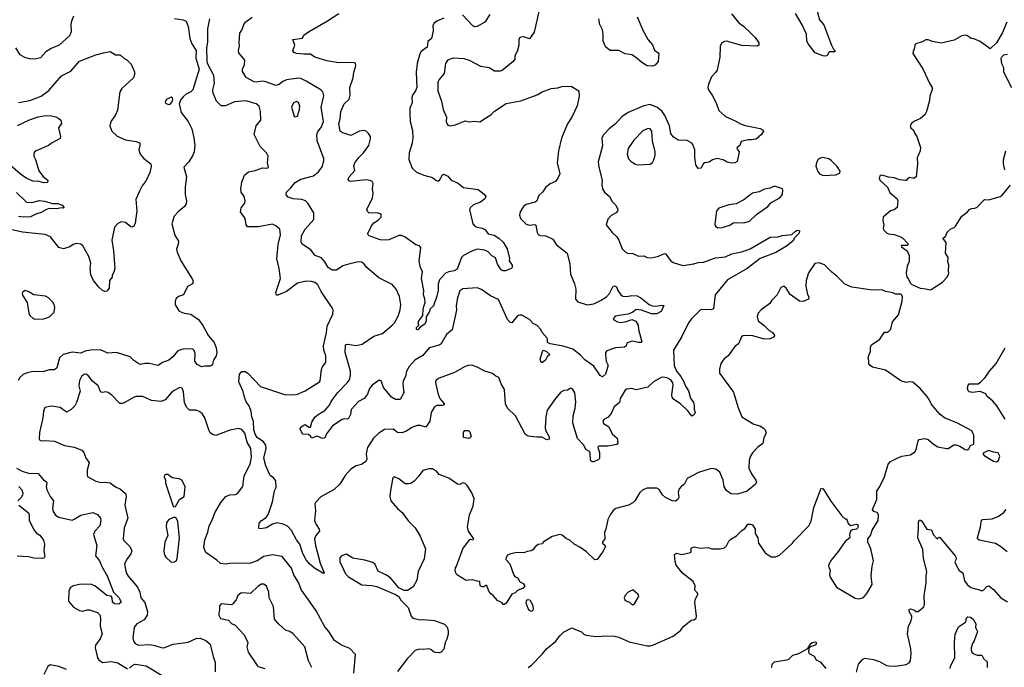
# Model space of a CAD drawing. Extents: x 2133461 to 2293071, y 753526 to 916327.
# Tile 393 of 459: x 2241325 to 2250366, y 864837 to 870778. Entities that reach past the tile are written whole.
import ezdxf

# ---------------------------------------------------------------- set-up
doc = ezdxf.new("R2010")
doc.units = 0

msp = doc.modelspace()

# ---------------------------------------------------------------- linework, layer by layer
at = {"layer": '0CON10XD'}
for points in [[(2248625.9, 870935.9), (2248668.8, 870775), (2248709.1, 870729.1), (2248780, 870545), (2248797.5, 870507.5), (2248810, 870495), (2248808.3, 870481.7), (2248765, 870482.5), (2248753.6, 870476.4), (2248739.3, 870450.7), (2248725, 870443.3), (2248700, 870445), (2248628.8, 870475), (2248564, 870555), (2248552.5, 870585), (2248548.6, 870645), (2248509.6, 870729.6), (2248449.2, 870835)], [(2246095.7, 870865), (2246047.2, 870662.8), (2246005, 870602.5), (2245955, 870620), (2245925, 870616.7), (2245915, 870610), (2245907, 870593), (2245906.7, 870545), (2245891.2, 870485), (2245870, 870445), (2245872.5, 870415), (2245856.7, 870395), (2245755, 870312.5), (2245735, 870304.4), (2245685, 870305.7), (2245634.6, 870334.6), (2245558, 870348), (2245455, 870404.3), (2245405, 870419.2), (2245304.4, 870425.6), (2245253.8, 870406.2), (2245235.6, 870375), (2245220.8, 870285), (2245175, 870230), (2245163.2, 870203.2), (2245164.4, 870125), (2245199.2, 870030.8), (2245214.4, 869954.4), (2245243.8, 869885), (2245242, 869845), (2245248.3, 869818.3), (2245255, 869810), (2245275, 869803.8), (2245325, 869814.3), (2245415, 869850), (2245455, 869842), (2245495, 869846.2), (2245548.3, 869841.7), (2245655, 869909.2), (2245685, 869937.5), (2245792.4, 870007.6), (2245925, 870032), (2246075, 870088), (2246123.2, 870116.8), (2246205, 870148), (2246265, 870154), (2246304.2, 870165.8), (2246389.3, 870169.3), (2246457.5, 870125), (2246462.5, 870075), (2246443.9, 869986.1), (2246396, 869885), (2246355, 869822.5), (2246299.1, 869690.9), (2246270.8, 869575), (2246258.8, 869465), (2246283.3, 869365), (2246267.1, 869325), (2246245, 869293.8), (2246195, 869271.2), (2246155, 869241.2), (2246125.5, 869194.5), (2246092, 869165), (2246073.8, 869115), (2246056.3, 869103.7), (2245975, 869082), (2245950, 869065), (2245918.8, 869015), (2245912.5, 868985), (2245922.9, 868955), (2245975, 868902.9), (2246005, 868893.1), (2246055, 868898), (2246065, 868893.3), (2246075.5, 868825.5), (2246085.7, 868805.7), (2246105, 868797.5), (2246155, 868793.5), (2246219.2, 868765), (2246255, 868711.4), (2246350.8, 868635), (2246377.2, 868535), (2246381.9, 868441.9), (2246417.9, 868355), (2246430.4, 868305), (2246426.7, 868215), (2246448.3, 868188.3), (2246535, 868163.5), (2246595, 868172.5), (2246665.2, 868204.8), (2246712.2, 868235), (2246740, 868265), (2246775, 868333.3), (2246785, 868336.2), (2246805.8, 868325.8), (2246816, 868295), (2246843.6, 868253.6), (2246861.3, 868241.3), (2246895, 868238.1), (2246945, 868247.5), (2246995, 868243.5), (2247027.6, 868227.6), (2247103.8, 868165), (2247132.4, 868152.4), (2247165, 868148.6), (2247225, 868158), (2247240, 868155), (2247215, 868100), (2247175, 868080.8), (2247125, 868079.4), (2247035, 868112.2), (2246985, 868120), (2246954.2, 868095.8), (2246912.2, 868077.8), (2246847.4, 868067.4), (2246792.4, 868057.6), (2246773.8, 868035), (2246780, 868025), (2246815, 868005.6), (2246845, 868000.5), (2246895, 868009.4), (2246945, 868028), (2246983, 868013), (2247002.9, 867975), (2247007.5, 867935), (2247037, 867823), (2247032.5, 867817.5), (2247005, 867816), (2246955, 867828.8), (2246935, 867826.7), (2246900.7, 867809.3), (2246892.5, 867785), (2246877.7, 867772.3), (2246795, 867766.2), (2246715, 867740), (2246704.5, 867725.5), (2246703, 867707), (2246710.6, 867645), (2246724.2, 867615), (2246724.2, 867595), (2246703.4, 867526.6), (2246675, 867500), (2246655, 867513.8), (2246595, 867598), (2246515, 867658), (2246475, 867700.8), (2246405, 867753.8), (2246315, 867784), (2246195, 867803.8), (2246170, 867815), (2246172.5, 867845), (2246167.5, 867855), (2246121.7, 867908.3), (2246108.8, 867935), (2246075, 867973.8), (2246039.5, 867989.5), (2246005, 868027.5), (2245935, 868066.9), (2245915, 868068.1), (2245895, 868060.6), (2245845, 867998), (2245829.5, 867999.5), (2245805, 868026.7), (2245721.2, 868211.2), (2245646.7, 868245), (2245565, 868303.8), (2245525, 868318.8), (2245395, 868308.8), (2245365, 868290), (2245344.5, 868225), (2245332.6, 868157.4), (2245336.9, 868113.1), (2245295, 867934), (2245245, 867890.6), (2245194.6, 867805.4), (2245175, 867793.5), (2245083, 867767), (2245025, 867698.1), (2244952.5, 867655), (2244901.4, 867595), (2244876.9, 867555), (2244868.2, 867505), (2244846.8, 867465), (2244841.5, 867435), (2244852.5, 867355), (2244817, 867293), (2244775, 867292.9), (2244739.4, 867315), (2244665.7, 867405), (2244645, 867463.3), (2244625, 867470.8), (2244560, 867425), (2244535.9, 867394.1), (2244517, 867343), (2244501.3, 867318.7), (2244486.6, 867303.4), (2244437.1, 867275), (2244369.5, 867200.5), (2244361.9, 867155), (2244345, 867120), (2244335, 867113.8), (2244305, 867116), (2244285, 867108.8), (2244196.9, 867053.1), (2244141.7, 866978.3), (2244125, 866941.2), (2244105, 866936.7), (2244055, 866956.7), (2244005, 866940), (2243997.5, 866955), (2243975, 866973.3), (2243920, 866975), (2243898.8, 867025), (2243903, 867037), (2243927.5, 867055), (2243945, 867063.3), (2243985, 867037.5), (2243995, 867040), (2244005.7, 867084.3), (2244035, 867130), (2244063.8, 867155), (2244127.3, 867192.7), (2244167.9, 867242.1), (2244185, 867276.7), (2244244.3, 867355.7), (2244331.5, 867445), (2244352.9, 867475), (2244362.9, 867515), (2244362.5, 867555), (2244312.2, 867725), (2244316.4, 867793.6), (2244335, 867800), (2244415, 867787.5), (2244468.8, 867801.2), (2244575, 867875.6), (2244655, 867898.5), (2244743.6, 867975), (2244765, 867997.8), (2244800.9, 868059.1), (2244819.5, 868115), (2244824.4, 868165), (2244810.8, 868239.2), (2244780, 868305), (2244745, 868349.2), (2244620.9, 868410.9), (2244513, 868503), (2244488, 868535), (2244465, 868551.9), (2244435, 868557.8), (2244355, 868539.6), (2244291.2, 868518.8), (2244235, 868480.6), (2244195, 868480.9), (2244156.9, 868505), (2244126.7, 868556.7), (2244095, 868594.3), (2244036.2, 868615), (2243997.9, 868667.9), (2243917.3, 868717.3), (2243908.8, 868738.8), (2243912.2, 868795), (2243945, 868856), (2244025.3, 868944.7), (2244026.7, 869005), (2243970, 869095), (2243950, 869115), (2243915, 869127.3), (2243835, 869134.5), (2243790.7, 869149.3), (2243771.2, 869171.2), (2243774, 869195), (2243815, 869233.8), (2243854.2, 869285), (2243905, 869314.4), (2244023.3, 869345), (2244068.7, 869381.3), (2244102.1, 869427.9), (2244117.8, 869482.2), (2244115.8, 869504.2), (2244055.5, 869665), (2244054.3, 869725), (2244062.2, 869747.8), (2244097.3, 869795), (2244112.9, 869845), (2244093.8, 869973.8), (2244117.7, 870077.7), (2244108, 870115), (2244088.8, 870135), (2243955, 870214.5), (2243905, 870237.5), (2243885, 870240.5), (2243775, 870225.5), (2243740.5, 870209.5), (2243708.3, 870181.7), (2243677.4, 870172.6), (2243585, 870208), (2243555, 870214.7), (2243495, 870205.6), (2243478.3, 870208.3), (2243405, 870246.7), (2243371.2, 870301.2), (2243369.2, 870325), (2243390, 870365), (2243392.5, 870405), (2243337.5, 870475), (2243332.9, 870495), (2243344, 870535), (2243338.8, 870565), (2243347.3, 870652.7), (2243365, 870682.5), (2243385, 870740), (2243400.7, 870759.3), (2243457.9, 870802.1)], [(2245218.3, 870791.7), (2245156.2, 870765), (2245130.8, 870745), (2245118, 870725), (2245122.5, 870675), (2245105.5, 870605), (2245071.2, 870578.8), (2245065, 870524.3), (2245012.5, 870485), (2244999.4, 870465), (2244974.6, 870375.4), (2244964.4, 870295), (2244972.7, 870155), (2244960.5, 870125), (2244930, 870085), (2244924, 870065), (2244927.1, 870015), (2244907.5, 869965), (2244906.2, 869915), (2244910.9, 869845), (2244932.4, 869762.4), (2244933.8, 869695), (2244927.5, 869645), (2244899.6, 869555), (2244896.9, 869495), (2244928.6, 869415), (2244968.5, 869378.5), (2245035, 869351.4), (2245115, 869330.8), (2245145, 869304.4), (2245165, 869295.7), (2245179.2, 869305), (2245207, 869353), (2245215, 869360), (2245225, 869357.5), (2245255, 869342.5), (2245287.5, 869305), (2245345, 869280), (2245399.7, 869239.7), (2245535, 869220), (2245588.6, 869178.6), (2245604, 869155), (2245596.2, 869135), (2245555, 869104.2), (2245490.3, 869079.7), (2245463.3, 869055), (2245453.6, 869036.4), (2245486.7, 868905), (2245502.5, 868885), (2245524.1, 868874.1), (2245570, 868865), (2245595, 868853.3), (2245625, 868814.3), (2245681.1, 868801.1), (2245723.7, 868773.7), (2245765.4, 868735.4), (2245800, 868675), (2245823, 868587), (2245820, 868565), (2245846.7, 868525), (2245847.5, 868505), (2245836.1, 868493.9), (2245785, 868473.3), (2245765, 868473.8), (2245745, 868484), (2245710.9, 868535), (2245695, 868592), (2245661.3, 868611.3), (2245626.9, 868646.9), (2245594.4, 868664.4), (2245525, 868672.2), (2245475, 868655.3), (2245400, 868615), (2245381.1, 868595), (2245341.5, 868488.5), (2245315.4, 868474.6), (2245264.5, 868465.5), (2245235, 868452.5), (2245180, 868390), (2245167.3, 868355), (2245166.2, 868295), (2245155, 868241.2), (2245125, 868153.8), (2245092.5, 868125), (2245086, 868094), (2245057.5, 868052.5), (2245057.5, 868015), (2245046.2, 867985), (2245003.3, 867956.7), (2244985, 867936.7), (2244975, 867933.3), (2244968.3, 867938.3), (2244967.5, 867955), (2244990, 867975), (2244983.8, 867995), (2244990, 868015), (2245027, 868063), (2245029.4, 868125), (2245048.1, 868185), (2245045.6, 868215.6), (2245032.2, 868255), (2245034.4, 868294.4), (2245012.9, 868405), (2245024.4, 868465), (2245005.7, 868505), (2244993, 868563), (2245007.7, 868687.7), (2244995, 868702.5), (2244961.7, 868711.7), (2244863.6, 868783.6), (2244829.3, 868799.3), (2244805, 868797.5), (2244715, 868758), (2244685, 868754.2), (2244635, 868757.5), (2244535, 868796), (2244524, 868805), (2244522.5, 868815), (2244554.6, 868885.4), (2244576.8, 868913.2), (2244615, 868937.5), (2244643.8, 868965), (2244642.5, 868995), (2244607.1, 869007.1), (2244535, 869004), (2244517, 869017), (2244510.8, 869035), (2244563.6, 869145), (2244570, 869185), (2244565.5, 869225), (2244570, 869275), (2244561.9, 869291.9), (2244543.4, 869303.4), (2244505, 869308.2), (2244365, 869292.5), (2244348.8, 869298.8), (2244341.7, 869311.7), (2244350, 869335), (2244402.5, 869395), (2244394, 869435), (2244402.9, 869465), (2244438.1, 869515), (2244482.8, 869557.2), (2244529.2, 869625), (2244545.6, 869685), (2244544.3, 869705), (2244528.6, 869735), (2244506, 869755), (2244485, 869762.2), (2244445, 869755.5), (2244365, 869715.5), (2244281.9, 869741.9), (2244266.2, 869755), (2244254.4, 869824.4), (2244268.5, 869865), (2244272.7, 869935), (2244305.3, 870004.7), (2244350.2, 870049.8), (2244359.5, 870085), (2244357.3, 870155), (2244387.1, 870245), (2244393.3, 870295), (2244412.5, 870355), (2244408.3, 870378.3), (2244386.5, 870386.5), (2244255, 870382.7), (2244145, 870399.6), (2244035, 870432.5), (2243995, 870461.4), (2243935, 870460), (2243865, 870468.8), (2243846.2, 870476.2), (2243833.3, 870493.3), (2243852, 870545), (2243832.5, 870595), (2243920.7, 870609.3), (2243934.1, 870635.9), (2243975, 870666.2), (2244152.1, 870767.9), (2244254.3, 870835.7)], [(2241819.7, 870810.3), (2241799.2, 870765), (2241794.3, 870735), (2241798.6, 870665), (2241780.7, 870629.3), (2241686.3, 870543.7), (2241615, 870512.9), (2241565, 870481.4), (2241515, 870429.1), (2241465, 870416.2), (2241415, 870420), (2241371.7, 870431.7), (2241328, 870455), (2241288.9, 870518.9)], [(2242745, 870788.8), (2242826.1, 870776.1), (2242852.5, 870765), (2242872.5, 870715), (2242886.2, 870605), (2242906.2, 870555), (2242946.2, 870495), (2242941.4, 870425), (2242971.2, 870325), (2242913.3, 870135), (2242895, 870116.7), (2242852.5, 870095), (2242825, 870071.2), (2242805.5, 870044.5), (2242790, 870005), (2242806.2, 869925), (2242871.2, 869845), (2242905, 869777.5), (2242923.8, 869695), (2242932, 869625), (2242926.2, 869565), (2242915.9, 869534.1), (2242876.7, 869475), (2242831.2, 869425), (2242857.5, 869335), (2242845.4, 869244.6), (2242845.5, 869175), (2242855.7, 869115), (2242852.7, 869087.3), (2242838.8, 869065), (2242783.3, 869016.7), (2242742, 868975), (2242720.6, 868905), (2242750.1, 868800.1), (2242784.3, 868745), (2242780.8, 868715), (2242765.8, 868675), (2242769.2, 868645), (2242804.3, 868565), (2242909.3, 868399.3), (2242918.6, 868375), (2242911.2, 868355), (2242865, 868328.8), (2242830, 868255), (2242782.3, 868237.7), (2242761.2, 868218.8), (2242751.2, 868195), (2242752.5, 868162.5), (2242787.5, 868105), (2242835.8, 868085.8), (2242895, 868077.5), (2242965, 868027.1), (2243005, 867972.5), (2243056.9, 867876.9), (2243109.2, 867815), (2243127.9, 867767.9), (2243134, 867725), (2243128, 867695), (2243104, 867655), (2243095, 867617.5), (2243085.9, 867604.1), (2243075, 867600), (2243025, 867600), (2242995, 867592.5), (2242953.3, 867615), (2242934.2, 867645), (2242935.9, 867714.1), (2242926.7, 867743.3), (2242914.2, 867754.2), (2242895, 867759.2), (2242825, 867755.7), (2242793.2, 867746.8), (2242775, 867736.2), (2242730.8, 867685), (2242695, 867655.8), (2242636.6, 867633.4), (2242595, 867606.2), (2242514.2, 867624.2), (2242475, 867624.3), (2242435, 867616), (2242419.5, 867619.5), (2242372.1, 867652.1), (2242337.5, 867685), (2242215, 867724.3), (2242135, 867720), (2242067.7, 867747.7), (2241975, 867745.6), (2241925, 867735.6), (2241885, 867718.5), (2241805, 867726.9), (2241723.2, 867706.8), (2241689.1, 867675), (2241664.4, 867585.6), (2241645, 867567.1), (2241595, 867564.2), (2241545, 867550), (2241435, 867546.7)], [(2247181.8, 869971.8), (2247115, 869998.2), (2247055, 869986.9), (2246913.2, 869926.8), (2246854.6, 869885.4), (2246796.6, 869823.4), (2246738.8, 869775), (2246685, 869722), (2246671.4, 869695), (2246675, 869620), (2246636.9, 869475), (2246642.5, 869425), (2246674.2, 869305), (2246670.8, 869265), (2246676.7, 869225), (2246693.8, 869195), (2246741.2, 869155), (2246765, 869110), (2246798.8, 869075), (2246816.7, 869035), (2246815, 869022.5), (2246802.7, 869007.3), (2246755, 868980), (2246725, 868947.5), (2246711.2, 868895), (2246763.8, 868825), (2246806.7, 868785), (2246825.9, 868755.9), (2246857.5, 868675), (2246885, 868646.7), (2246905, 868636.7), (2246955, 868632.5), (2247007, 868607), (2247055, 868610), (2247085, 868597.5), (2247125, 868592.5), (2247191.7, 868608.3), (2247245, 868633.3), (2247255, 868631.2), (2247303.8, 868565), (2247325, 868548.8), (2247414.1, 868524.1), (2247515, 868539.4), (2247555, 868551.4), (2247605, 868552.5), (2247715, 868593.5), (2247805, 868601.5), (2247865, 868629.5), (2247965, 868650), (2248032, 868675), (2248215, 868782.9), (2248285.7, 868784.3), (2248325, 868797.1), (2248414.1, 868805.9), (2248445, 868835.8), (2248465, 868846), (2248485, 868840), (2248481.7, 868818.3), (2248441.2, 868778.8), (2248423.1, 868746.9), (2248365, 868700), (2248267.9, 868642.1), (2248125, 868587.1), (2248005.3, 868494.7), (2247825, 868391.1), (2247710, 868255), (2247694, 868126), (2247673.9, 868116.1), (2247595, 868120), (2247577.5, 868115), (2247493.8, 868035), (2247464.3, 867995.7), (2247405, 867872), (2247327.9, 867745), (2247332.7, 867605), (2247356.7, 867555), (2247395.5, 867505), (2247420.7, 867460.7), (2247437.5, 867415), (2247465, 867373.3), (2247485.6, 867305.6), (2247511.2, 867265), (2247518, 867235), (2247516.7, 867205), (2247526.7, 867175), (2247515, 867150), (2247505, 867150), (2247495, 867140), (2247459.5, 867189.5), (2247392.7, 867252.7), (2247332, 867295), (2247315, 867313.8), (2247311.4, 867335), (2247324.3, 867425.7), (2247321.1, 867445), (2247303.4, 867473.4), (2247275, 867490.8), (2247235, 867497.9), (2247215, 867495.5), (2247144, 867455), (2247092.1, 867407.9), (2246985, 867382.9), (2246945, 867394.2), (2246895, 867387.1), (2246885, 867378.8), (2246837.3, 867302.7), (2246831.2, 867265), (2246782, 867225), (2246756.2, 867165), (2246728.6, 867131.4), (2246689.5, 867110.5), (2246678.8, 867095), (2246685, 867073.8), (2246730, 867045), (2246767.5, 866975), (2246809.4, 866939.4), (2246816, 866895), (2246808.6, 866881.4), (2246725, 866865.7), (2246642.5, 866865), (2246633.3, 866855), (2246650, 866805), (2246647.1, 866752.9), (2246635, 866738.8), (2246595, 866721.2), (2246581.2, 866721.2), (2246565, 866733.8), (2246562, 866805), (2246555.7, 866815.7), (2246523.3, 866835), (2246503.8, 866875), (2246447.3, 866937.3), (2246404.2, 867075), (2246406.5, 867145), (2246425.6, 867215.6), (2246431.7, 867271.7), (2246421.2, 867355), (2246402.5, 867385), (2246385, 867397.5), (2246355, 867380), (2246320, 867375), (2246295, 867361.2), (2246245, 867303.8), (2246166.9, 867195), (2246155.6, 867135.6), (2246149.4, 867035), (2246153.4, 867013.4), (2246185, 866950), (2246185, 866930), (2246165, 866922.5), (2246119.3, 866949.3), (2246072.5, 866947.5), (2245995, 866957.5), (2245965, 866974.3), (2245876.7, 867145), (2245803.8, 867215), (2245784.7, 867255), (2245775.6, 867385.6), (2245745.8, 867435.8), (2245725, 867496.7), (2245697.7, 867507.7), (2245665, 867532.5), (2245595, 867553.3), (2245525, 867590), (2245475, 867607.5), (2245443.6, 867606.4), (2245415, 867596.7), (2245317.9, 867542.1), (2245175, 867490), (2245149.5, 867470.5), (2245144, 867455), (2245146.1, 867433.9), (2245163, 867353), (2245183, 867303), (2245221.2, 867255), (2245222.5, 867245), (2245205, 867238), (2245155, 867237.8), (2245134.7, 867225.3), (2245103.8, 867175), (2245091.2, 867095), (2245055, 867041.2), (2245005, 867056.4), (2244975, 867054.5), (2244925, 867036.9), (2244877.6, 867002.4), (2244835, 866986.9), (2244795, 866990), (2244755, 867020), (2244675, 867019.2), (2244623.8, 866986.2), (2244572.4, 866937.6), (2244517.6, 866852.4), (2244507.1, 866795), (2244510.8, 866745), (2244503.8, 866725), (2244462.7, 866697.3), (2244415, 866684), (2244364.4, 866655.6), (2244312.5, 866595), (2244262.8, 866517.2), (2244213, 866467), (2244090.5, 866399.5), (2244040.4, 866349.6), (2244035.4, 866335), (2244041.8, 866275), (2244032.5, 866185), (2244046.6, 866146.6), (2244074.2, 866105), (2244076.9, 866085), (2244043.1, 866045), (2244032.7, 866015), (2244040, 865955), (2244082.3, 865792.3), (2244120, 865705), (2244115, 865697.5), (2244032, 865745), (2243985, 865787.5), (2243955, 865824.3), (2243925, 865882), (2243896.7, 865966.7), (2243865.8, 866005.8), (2243821.3, 866091.3), (2243785, 866131.1), (2243745, 866148.9), (2243685, 866161.9), (2243645, 866149.2), (2243592.3, 866117.7), (2243535, 866106.7), (2243521.7, 866111.7), (2243525, 866160), (2243546.2, 866185), (2243587.7, 866212.3), (2243610, 866245), (2243645.6, 866354.4), (2243664.3, 866455.7), (2243680, 866485), (2243677.7, 866547.7), (2243656.2, 866575), (2243625.7, 866595), (2243618.3, 866608.3), (2243585.3, 866685), (2243567.7, 866755), (2243588.5, 866845), (2243585, 866873.8), (2243562.7, 866905), (2243505, 866945.9), (2243486.7, 866975), (2243475.2, 867015), (2243472.9, 867092.9), (2243456.5, 867135), (2243450.8, 867185), (2243430.8, 867235), (2243403.6, 867273.6), (2243388.2, 867315), (2243378.1, 867368.1), (2243337.8, 867455), (2243343.1, 867525), (2243365, 867549.2), (2243395, 867549.2), (2243418, 867535), (2243535, 867412.5), (2243755, 867339.1), (2243835, 867335.7), (2243875, 867341.4), (2243945, 867372.5), (2243996.4, 867403.6), (2244078.6, 867455), (2244084.4, 867465.6), (2244095, 867567.5), (2244105.8, 867594.2), (2244136, 867635), (2244136, 867695), (2244115.8, 867745.8), (2244112.9, 867785), (2244141.8, 867905), (2244149.4, 867965), (2244199.2, 868075), (2244202, 868115), (2244194, 868135), (2244091.4, 868285), (2244060.8, 868345), (2244035.5, 868365.5), (2244005, 868377.1), (2243955, 868378.1), (2243875, 868359.4), (2243775, 868284.3), (2243695, 868250), (2243682, 868252), (2243676.2, 868275), (2243720.6, 868405), (2243705.8, 868494.2), (2243685.8, 868585), (2243697.8, 868715), (2243718.1, 868805), (2243712, 868855), (2243678, 868888), (2243645, 868902.9), (2243515, 868876.1), (2243417, 868877), (2243404.4, 868895), (2243395.7, 868955), (2243353.3, 869015), (2243359.2, 869050.8), (2243391.4, 869095), (2243394.4, 869115), (2243385, 869156.7), (2243358.6, 869195), (2243353.8, 869225), (2243362.9, 869287.1), (2243388.8, 869351.2), (2243426.8, 869383.2), (2243485.6, 869394.4), (2243555, 869418), (2243600, 869415), (2243608.8, 869425), (2243600, 869465), (2243605.9, 869525.9), (2243591.2, 869555), (2243534, 869615), (2243476.2, 869725), (2243496.7, 869805), (2243537.5, 869855), (2243536, 869935), (2243523.3, 869985), (2243495.8, 870005.8), (2243405, 870033.5), (2243297, 870023), (2243215, 869987.5), (2243175, 869988), (2243131.3, 870031.3), (2243100, 870105), (2243098.1, 870135), (2243114.4, 870195), (2243107.5, 870265), (2243050, 870375), (2243046.9, 870396.9), (2243044.2, 870515), (2243052, 870575), (2243052.5, 870695), (2243069.2, 870785)], [(2245641.9, 870825), (2245596.2, 870755), (2245525, 870713.8), (2245505, 870711.2), (2245485, 870722.5), (2245390.9, 870820.9)], [(2246995, 870802.5), (2247047.5, 870682.5), (2247093.9, 870593.9), (2247135.7, 870545.7), (2247155, 870496.7), (2247187.5, 870475), (2247193, 870463), (2247186.2, 870395), (2247159.5, 870360.5), (2247135, 870351.2), (2247085, 870355.8), (2247036.7, 870385), (2246980, 870435), (2246945.5, 870455.5), (2246885, 870466), (2246825, 870495.8), (2246745, 870495.7), (2246705.8, 870525), (2246682, 870582), (2246683.3, 870645), (2246676.7, 870685), (2246653.1, 870733.1), (2246641.1, 870785)], [(2247861.7, 870831.7), (2247928.3, 870748.3), (2247969.5, 870719.5), (2248036.7, 870655), (2248076.7, 870615), (2248112.5, 870565), (2248112.5, 870545), (2248095, 870533.3), (2247955, 870541.2), (2247815, 870582), (2247795, 870578.8), (2247768.3, 870561.7), (2247758, 870535), (2247754.2, 870435), (2247730, 870315), (2247718, 870295), (2247676, 870255), (2247648.1, 870185), (2247644.4, 870155), (2247649.4, 870135), (2247684.4, 870085), (2247719.4, 870015), (2247744.5, 869944.5), (2247805, 869889.2), (2247895, 869851.4), (2247943.7, 869823.7), (2247987.4, 869807.4), (2248125, 869780), (2248150, 869765), (2248153.8, 869755), (2248136, 869725), (2248087.9, 869682.1), (2248045, 869674.3), (2248014.2, 869675.8), (2247950.7, 869659.3), (2247936.2, 869625), (2247911.2, 869605), (2247910, 869595), (2247930, 869565), (2247913.9, 869476.1), (2247890, 869465), (2247865, 869462), (2247821.3, 869471.3), (2247785, 869492), (2247725, 869504), (2247687.3, 869492.7), (2247655, 869471.2), (2247612.5, 869465), (2247600, 869455), (2247583, 869417), (2247555, 869412.5), (2247532, 869445), (2247523.1, 869515), (2247524.4, 869585), (2247505, 869633.8), (2247495, 869646), (2247455, 869669.2), (2247371.7, 869671.7), (2247325, 869702), (2247304.2, 869735), (2247291.4, 869805), (2247249.1, 869899.1), (2247224, 869935), (2247181.8, 869971.8)], [(2250390, 870755), (2250349.7, 870660.3), (2250292.5, 870565), (2250235, 870510), (2250145, 870576.7), (2250085, 870603.3), (2250060, 870605), (2250028.3, 870628.3), (2250005, 870636.7), (2249975, 870630), (2249905, 870591.2), (2249785, 870563.8), (2249705, 870576.7), (2249665, 870593.3), (2249645, 870592.5), (2249612.5, 870575), (2249554.1, 870555.9), (2249543.9, 870546.1), (2249542.5, 870515), (2249527.5, 870485), (2249527, 870467), (2249617.7, 870327.7), (2249680.5, 870190.5), (2249703.3, 870155), (2249703.6, 870136.4), (2249681.2, 870075), (2249678.8, 870035), (2249652.5, 869935), (2249636.1, 869903.9), (2249595, 869870), (2249535, 869842.5), (2249512.5, 869825), (2249502.5, 869805), (2249507.5, 869785), (2249532.5, 869765), (2249543.3, 869733.3), (2249562.5, 869705), (2249596.7, 869605), (2249593.8, 869575), (2249565, 869510), (2249570, 869455), (2249557.5, 869335), (2249535, 869322), (2249495, 869331.4), (2249482, 869325), (2249465, 869303.3), (2249455, 869301.2), (2249405, 869308), (2249355, 869326), (2249301.7, 869331.7), (2249245, 869352.5), (2249225, 869347.5), (2249217.5, 869325), (2249222.5, 869305), (2249292.3, 869242.3), (2249313.2, 869193.2), (2249383.3, 869135), (2249388.8, 869115), (2249382.5, 869055), (2249355, 869032.5), (2249320, 869025), (2249253.8, 868965), (2249250, 868935), (2249258, 868895), (2249253.6, 868863.6), (2249263.6, 868843.6), (2249285, 868822.5), (2249303.6, 868813.6), (2249355, 868808), (2249405, 868790), (2249432.5, 868772.5), (2249478.8, 868725), (2249482.5, 868715), (2249475, 868707.5), (2249417.5, 868705), (2249422.5, 868695), (2249475, 868657.5), (2249492.5, 868615), (2249491.7, 868558.3), (2249473, 868517), (2249463.3, 868455), (2249470, 868415), (2249487, 868397), (2249500, 868365), (2249515, 868350), (2249593.6, 868313.6), (2249645, 868310), (2249685, 868300)], [(2241315, 870017.5), (2241416.2, 870035), (2241522.6, 870077.4), (2241592.9, 870127.1), (2241708, 870262), (2241794, 870305), (2241875, 870397.1), (2242025, 870455.6), (2242095, 870472.9), (2242155.8, 870485.8), (2242205, 870456.2), (2242247.5, 870455), (2242282.7, 870422.7), (2242308.8, 870408.8), (2242348.8, 870368.8), (2242377.9, 870297.9), (2242380, 870275), (2242368.6, 870245), (2242262.9, 870145), (2242243, 870117), (2242222.6, 869947.4), (2242201.2, 869898.8), (2242161.9, 869845), (2242153.3, 869805), (2242169.2, 869755), (2242220.7, 869710.7), (2242295, 869677.1), (2242395, 869660.6), (2242427.1, 869647.1), (2242429.2, 869625), (2242420, 869585), (2242430, 869545), (2242465, 869503.3), (2242528, 869455), (2242532.3, 869432.3), (2242520.8, 869375), (2242486.4, 869303.6), (2242448.8, 869255), (2242424.1, 869205.9), (2242392.3, 869127.7), (2242400, 869025), (2242385, 868910), (2242373.3, 868885), (2242355, 868873.3), (2242345, 868876.2), (2242296.9, 868916.9), (2242255, 868922.5), (2242225, 868908.8), (2242196.1, 868873.9), (2242170, 868755), (2242186.6, 868656.6), (2242199.1, 868495), (2242189.1, 868460.9), (2242172.5, 868435), (2242172.5, 868415), (2242150, 868385), (2242145.8, 868314.2), (2242125, 868287.5), (2242107, 868283), (2242085, 868293.8), (2242050, 868325), (2242002.5, 868385), (2241976.9, 868436.9), (2241971.1, 868495), (2241976.4, 868545), (2241960.9, 868605), (2241905, 868702.9), (2241885, 868718.6), (2241845, 868724.3), (2241815.7, 868714.3), (2241785, 868693.3), (2241726, 868676), (2241685, 868688.6), (2241606.3, 868786.3), (2241557.6, 868807.6), (2241349.8, 868829.8), (2241255, 868850)], [(2250433.6, 870153.6), (2250362.5, 870295), (2250360, 870335), (2250343, 870373), (2250337.5, 870425), (2250341.7, 870438.3), (2250360, 870455), (2250395, 870461.2)], [(2242690.7, 870000.7), (2242705, 870002.5), (2242725, 870023.3), (2242731.2, 870045), (2242728.3, 870058.3), (2242716.4, 870066.4), (2242673.9, 870046.1), (2242660, 870025), (2242663, 870013), (2242690.7, 870000.7)], [(2243855, 869886.7), (2243875, 869891.2), (2243894, 869955), (2243895.6, 869985), (2243885, 870016.7), (2243865, 870026), (2243838.8, 870015), (2243821.2, 869975), (2243843.9, 869893.9), (2243855, 869886.7)], [(2241305, 869807.1), (2241415, 869860), (2241495, 869885.8), (2241565, 869900), (2241615, 869896.7), (2241655, 869886.7), (2241685, 869872.5), (2241702.5, 869855), (2241707.5, 869825), (2241680, 869785), (2241700, 869705), (2241695, 869687.5), (2241621.7, 869648.3), (2241587.9, 869622.1), (2241475, 869574.2), (2241462, 869565), (2241453.2, 869546.8), (2241454.4, 869525), (2241470, 869495), (2241501.8, 869391.8), (2241540.5, 869340.5), (2241582.5, 869305), (2241580, 869285), (2241545, 869282), (2241503.6, 869293.6), (2241445, 869297.5), (2241385, 869322.5), (2241330.7, 869360.7), (2241235, 869446.9)], [(2247005, 869446.9), (2247115, 869451.2), (2247135, 869466.7), (2247147.6, 869492.4), (2247158.5, 869535), (2247158.5, 869565), (2247136.2, 869665), (2247128.5, 869755), (2247115, 869776), (2247095, 869780), (2247045, 869756.7), (2246965, 869671.4), (2246912.7, 869597.3), (2246901.1, 869545), (2246915, 869502), (2246935, 869480), (2246975, 869452.9), (2247005, 869446.9)], [(2250371.7, 869401.7), (2250356.7, 869455), (2250357, 869493), (2250378.8, 869575)], [(2248705, 869349.2), (2248815, 869353.3), (2248855, 869370), (2248857, 869387), (2248830.5, 869430.5), (2248775, 869486.2), (2248755, 869500), (2248695, 869514), (2248675, 869508.8), (2248656.7, 869495), (2248641.2, 869468.8), (2248636.2, 869435), (2248654.1, 869384.1), (2248670.5, 869360.5), (2248705, 869349.2)], [(2247735, 868868.8), (2247775, 868872.5), (2247845, 868893.8), (2247877.3, 868912.7), (2247915, 868918.6), (2247975, 868913.1), (2248025, 868930), (2248089.7, 868990.3), (2248193.3, 869065), (2248222.7, 869097.3), (2248305, 869143.3), (2248330, 869175), (2248332.5, 869215), (2248327.5, 869225), (2248265, 869248.8), (2248245, 869246.7), (2248215, 869231.2), (2248165, 869222), (2248115, 869198), (2248052.3, 869187.7), (2247975, 869123.8), (2247905, 869088), (2247835, 869080), (2247745, 869050), (2247723.3, 869025), (2247707, 868903), (2247715, 868883.3), (2247735, 868868.8)], [(2249685, 868300), (2249695, 868303.3), (2249799.3, 868370.7), (2249838.3, 868411.7), (2249856.7, 868445), (2249852.5, 868475), (2249856.7, 868525), (2249847, 868557), (2249850, 868595), (2249826.4, 868636.4), (2249833, 868733), (2249802.5, 868775), (2249825, 868790), (2249840, 868830), (2249875, 868860), (2249905, 868872.5), (2249917.5, 868885), (2249976.1, 868973.9), (2250025, 869012.5), (2250045, 869037.5), (2250063, 869047), (2250095, 869047.5), (2250115, 869057.5), (2250185, 869127.5), (2250225, 869126.7), (2250327.5, 869155), (2250345, 869167.5), (2250421.7, 869258.3)], [(2241295, 869192), (2241387.5, 869105), (2241435, 869101.4), (2241505, 869118.9), (2241552.5, 869112.5), (2241625, 869091.9), (2241675, 869090.8), (2241714, 869075), (2241733.3, 869055), (2241725, 869048.8), (2241705, 869052.2), (2241666.3, 869043.7), (2241594.4, 869044.4), (2241565, 869034.6), (2241521.9, 869008.1), (2241472.8, 868992.8), (2241425, 868970.2), (2241355, 868965.7), (2241315, 868973.1)], [(2249734, 867205), (2249692.7, 867252.7), (2249676.2, 867295), (2249654.2, 867324.2), (2249593.9, 867393.9), (2249525, 867451.2), (2249496.4, 867456.4), (2249465, 867448.8), (2249414.2, 867464.2), (2249275, 867563.8), (2249155, 867591.2), (2249132.5, 867605), (2249120.7, 867620.7), (2249119.3, 867690.7), (2249136.2, 867735), (2249136.2, 867775), (2249146.1, 867793.9), (2249223.9, 867846.1), (2249265, 867910), (2249295, 867910), (2249325, 867940), (2249340, 868005), (2249395, 868070), (2249426.7, 868195), (2249430, 868235), (2249425, 868250), (2249415, 868260), (2249365, 868260), (2249341.7, 868271.7), (2249275, 868283.8), (2249245, 868298.8), (2249155, 868296.7), (2248964.3, 868324.3), (2248902.7, 868352.7), (2248828, 868425), (2248782, 868462), (2248715, 868530), (2248666.8, 868546.8), (2248625, 868541.2), (2248566.2, 868455), (2248545.8, 868385), (2248541.7, 868331.7), (2248558.3, 868258.3), (2248570, 868235), (2248566.7, 868213.3), (2248518.3, 868191.7), (2248486.4, 868196.4), (2248398.3, 868258.3), (2248363.3, 868315), (2248345, 868330), (2248335, 868330), (2248315, 868322.5), (2248280, 868255), (2248230, 868205), (2248211.2, 868175), (2248134.1, 868115.9), (2248106.7, 868085), (2248096.4, 868053.6), (2248104.2, 868014.2), (2248161.7, 867971.7), (2248205, 867926.7), (2248235, 867910), (2248256.2, 867885), (2248253, 867867), (2248215, 867850), (2248165, 867848), (2248045, 867881.4), (2247965, 867876.7), (2247952.3, 867867.7), (2247925.8, 867804.2), (2247890.5, 867779.5), (2247828.8, 867695), (2247794.3, 867665.7), (2247763.3, 867625), (2247749.3, 867570.7), (2247751.2, 867535), (2247879.7, 867359.7), (2247920, 867225), (2247954.3, 867135), (2248065, 867066), (2248120.5, 867050.5), (2248150, 867035), (2248171.2, 867015), (2248177.5, 866985), (2248158, 866945), (2248149.7, 866890.3), (2248103, 866857), (2248054.5, 866805.5), (2248035.8, 866775), (2248023.4, 866736.6), (2248020, 866665), (2248043, 866613), (2248083.9, 866553.9), (2248088.8, 866535), (2248076.7, 866515), (2248005, 866453.3), (2247915, 866426.7), (2247855, 866427.5), (2247815, 866457.5), (2247793.8, 866493.8), (2247783.3, 866555), (2247755, 866627.5), (2247715.9, 866655.9), (2247675, 866661.2), (2247557.5, 866625), (2247452.3, 866567.7), (2247427.5, 866515), (2247401.2, 866498.8), (2247378.8, 866475), (2247370.8, 866445), (2247376.7, 866395), (2247367.5, 866375), (2247345, 866360), (2247315, 866363.8), (2247255, 866393.8), (2247228.3, 866418.3), (2247195, 866468.8), (2247175, 866481.2), (2247085, 866478.8), (2247045, 866466.2), (2247018.3, 866441.7), (2246975, 866366.2), (2246953.8, 866345), (2246915, 866324.3), (2246800, 866295), (2246774.5, 866275.5), (2246745, 866236.2), (2246725, 866192.5), (2246707.5, 866105), (2246695.8, 866075), (2246697.5, 866015), (2246676.2, 865985), (2246676.7, 865975), (2246700, 865955), (2246703.3, 865945), (2246677.3, 865892.7), (2246626.7, 865825), (2246605, 865822.5), (2246528.8, 865895), (2246468.7, 865938.7), (2246415, 865968), (2246375, 866004), (2246345, 866016.2), (2246305, 866050), (2246285, 866056.2), (2246215, 866036), (2246132.5, 865985), (2246125, 865970), (2246085, 865962.5), (2246057, 865943), (2246037.5, 865915), (2246020, 865905), (2245985, 865900), (2245955, 865888), (2245915, 865890.8), (2245874.5, 865885.5), (2245825, 865875.6), (2245804, 865865), (2245791.2, 865845), (2245790, 865825), (2245826.1, 865786.1), (2245861.7, 865681.7), (2245875, 865667.5), (2245898.3, 865658.3), (2245913.6, 865623.6), (2245947.5, 865605), (2245963.3, 865585), (2245947.3, 865562.7), (2245895, 865540), (2245875, 865520), (2245845, 865507.5), (2245792.5, 865425), (2245775, 865412.5), (2245765, 865412.5), (2245755, 865427.5), (2245710.7, 865450.7), (2245672.5, 865495), (2245650.7, 865510.7), (2245633.3, 865535), (2245615, 865586.7), (2245605, 865587.5), (2245586.4, 865573.6), (2245570, 865575), (2245554.3, 865584.3), (2245550, 865625), (2245525, 865626.2), (2245485, 865640), (2245445, 865637.5), (2245425, 865632.5), (2245345, 865682.5), (2245332.5, 865695), (2245322.5, 865725), (2245325, 865750), (2245336.7, 865765), (2245395, 865922.5), (2245454.1, 866005.9), (2245465, 866013.3), (2245485, 866007.5), (2245496, 866015), (2245446.8, 866086.8), (2245435.8, 866125), (2245455.8, 866234.2), (2245488, 866315), (2245498, 866385), (2245474, 866445), (2245433.3, 866505), (2245415, 866523.3), (2245395, 866530), (2245365, 866513.3), (2245345, 866516.7), (2245265, 866573.3), (2245175, 866606.7), (2245152.5, 866635), (2245135, 866646.7), (2245115, 866656.2), (2245085, 866656.7), (2245025, 866643.3), (2244985, 866583.3), (2244946.7, 866545), (2244915.9, 866524.1), (2244895, 866518.8), (2244865, 866521.2), (2244805, 866566.2), (2244765, 866583.3), (2244755, 866576.7), (2244748.8, 866561.2), (2244729.5, 866459.5), (2244722, 866405), (2244733.8, 866365), (2244793.3, 866295), (2244835.8, 866255.8), (2244895, 866177.5), (2244957.3, 866117.3), (2245001.2, 866041.2), (2245052, 865925), (2245037.3, 865832.7), (2244983.8, 865715), (2244970, 865635), (2244936.7, 865575), (2244885, 865542.5), (2244855, 865542.5), (2244807, 865567), (2244728.3, 865658.3), (2244686.1, 865686.1), (2244615, 865720), (2244588.7, 865778.7), (2244568.7, 865798.7), (2244495, 865821.1), (2244385, 865838.8), (2244325, 865873.8), (2244279.3, 865860.7), (2244265, 865840), (2244265.7, 865805), (2244298.5, 865735), (2244317.5, 865695), (2244345, 865665.5), (2244465, 865594.4), (2244557.7, 865587.7), (2244605, 865577.5), (2244775.9, 865505.9), (2244805, 865487.5), (2244825, 865452.5), (2244891.2, 865385), (2244918, 865305), (2244935, 865286.2), (2245005, 865272), (2245035, 865275.8), (2245135, 865267.5), (2245225, 865231.2), (2245248.8, 865205), (2245258, 865175), (2245258.3, 865141.7), (2245246.7, 865095), (2245230, 865065), (2245217.7, 865002.3), (2245195, 864976.7), (2245175, 864971.2), (2245143.9, 864973.9), (2245125, 864980), (2245099.5, 864999.5), (2245075, 865006.2), (2245035, 865000), (2244995, 865002.5), (2244955, 864992.5), (2244882.9, 864915), (2244795, 864798)], [(2241465, 868031.9), (2241545, 868033.1), (2241597.2, 868052.8), (2241640, 868095), (2241647, 868137), (2241640.8, 868165), (2241628.8, 868185), (2241590, 868225), (2241561.7, 868241.7), (2241453.9, 868253.9), (2241403.6, 868283.6), (2241375, 868292.5), (2241350.7, 868279.3), (2241346.7, 868265), (2241353.3, 868245), (2241393.9, 868183.9), (2241409.2, 868085), (2241419.2, 868065), (2241445, 868040.8), (2241465, 868031.9)], [(2250375, 867113.8), (2250295.5, 867235.5), (2250259.7, 867279.7), (2250206.7, 867325), (2250197.5, 867345), (2250145, 867367.5), (2250075, 867358.5), (2250043.9, 867363.9), (2250032.7, 867372.7), (2250027.7, 867395), (2250032.5, 867425), (2250043.8, 867436.2), (2250125, 867438.6), (2250150, 867455), (2250188.8, 867495), (2250229.2, 867555), (2250291.9, 867625), (2250375, 867766.2)], [(2246111.7, 867631.7), (2246104.2, 867665), (2246124.3, 867735), (2246135, 867747.5), (2246163.3, 867735), (2246192.5, 867705), (2246167.5, 867685), (2246153.8, 867655), (2246125, 867632), (2246111.7, 867631.7)], [(2241435, 867546.7), (2241392.6, 867537.4), (2241357.9, 867522.1), (2241325.7, 867494.3), (2241312.1, 867467.9)], [(2244394, 864784), (2244408.8, 864955), (2244355, 865010.8), (2244280.2, 865040.2), (2244213.8, 865083.8), (2244164.3, 865165), (2244126.8, 865206.8), (2244045.6, 865355), (2243977.1, 865455), (2243911.9, 865545), (2243885.4, 865615.4), (2243841.1, 865685), (2243820, 865745), (2243735, 865854.3), (2243645, 865868.1), (2243565, 865852.5), (2243503.8, 865815), (2243435, 865789.4), (2243276.6, 865793.4), (2243215, 865783.1), (2243168.8, 865788.8), (2243135, 865820), (2243035, 865890), (2243016.7, 865935), (2243025.5, 866005), (2243053.6, 866076.4), (2243065.6, 866135), (2243092.6, 866187.4), (2243115.6, 866255), (2243171.5, 866348.5), (2243218.8, 866405), (2243255, 866418.1), (2243305, 866422.5), (2243325, 866431.2), (2243374, 866495), (2243385.8, 866594.2), (2243441.1, 866698.9), (2243451.8, 866765), (2243445.5, 866845), (2243412.5, 866902.5), (2243391.1, 866985), (2243365, 867017.5), (2243335, 867028.6), (2243255, 867010.8), (2243126.1, 866963.9), (2243095, 866973.3), (2243075, 866987.5), (2243063.8, 867005), (2243023.8, 867125), (2243001.2, 867165), (2242973.3, 867185), (2242945.7, 867195.7), (2242885, 867196.2), (2242855, 867223.3), (2242839.4, 867265), (2242830, 867365), (2242815, 867397.5), (2242795, 867403.3), (2242744.5, 867375.5), (2242715.6, 867354.4), (2242682, 867315), (2242660.3, 867289.7), (2242625, 867274.2), (2242535, 867284.4), (2242455, 867320.8), (2242395, 867320.8), (2242375, 867315.8), (2242285, 867264.2), (2242265, 867256), (2242245, 867256.2), (2242172.1, 867332.1), (2242138.3, 867358.3), (2242115, 867364.2), (2242085, 867357.5), (2242070.9, 867360.9), (2242045, 867418.1), (2241991.8, 867461.8), (2241954.5, 867514.5), (2241935, 867525.7), (2241915, 867522.9), (2241892.9, 867505), (2241875, 867467.5), (2241868.3, 867418.3), (2241879.5, 867370.5), (2241846.2, 867265), (2241830, 867235), (2241797.3, 867202.7), (2241755, 867178.8), (2241695, 867220.8), (2241615, 867233.3), (2241555, 867220), (2241542.5, 867185), (2241535.7, 867125), (2241505, 866990), (2241503.9, 866933.9), (2241510.7, 866920.7), (2241523.6, 866913.6), (2241555, 866918), (2241645, 866910), (2241735, 866871.4), (2241825, 866857.8), (2241895, 866828), (2241915, 866808.8), (2241930.8, 866755), (2241962.5, 866715), (2241944.2, 866645), (2241943.3, 866595), (2241950, 866585), (2242023, 866543), (2242072.7, 866532.7), (2242105.7, 866535.7), (2242155, 866530), (2242203.6, 866493.6), (2242251.7, 866471.7), (2242295, 866431.2), (2242301.9, 866405), (2242288.5, 866325), (2242316.5, 866205), (2242283.6, 866115), (2242275.7, 866015), (2242281.5, 866001.5), (2242335.5, 865945.5), (2242353.8, 865905), (2242345, 865876.7), (2242311.7, 865831.7), (2242287.1, 865785), (2242301.5, 865705), (2242321.5, 865671.5), (2242405, 865571.2), (2242427.5, 865525), (2242438, 865475), (2242472.5, 865432.5), (2242497.5, 865345), (2242494.4, 865315), (2242467.7, 865272.3), (2242398.8, 865235), (2242376.2, 865205), (2242364.2, 865105), (2242372, 865075), (2242385.8, 865055.8), (2242415, 865040), (2242515, 865045.6), (2242565, 865037.1), (2242622.3, 865017.7), (2242647, 865017), (2242735, 865049.5), (2242871.4, 865068.6), (2242945, 865101.5), (2242982.7, 865102.7), (2243035, 865083.1), (2243075, 865048), (2243104.5, 864925), (2243118.5, 864885), (2243118.6, 864795)], [(2245993.6, 864836.4), (2246023, 864857), (2246123, 864957), (2246162.5, 865005), (2246245.9, 865074.1), (2246285, 865126.7), (2246319.5, 865160.5), (2246395, 865198.8), (2246427.5, 865185), (2246483.6, 865163.6), (2246505, 865140), (2246525, 865132.5), (2246615, 865119.2), (2246715.7, 865125.7), (2246785, 865121.4), (2246825, 865112), (2246920.3, 865070.3), (2247085, 865033.3), (2247115, 865033.3), (2247145, 865043.3), (2247325, 865123.8), (2247389.3, 865170.7), (2247422.5, 865215), (2247491.7, 865268.3), (2247515, 865272.5), (2247535, 865287.5), (2247540, 865305), (2247523.8, 865435), (2247530, 865465), (2247552.5, 865505), (2247552.5, 865515), (2247523.3, 865545), (2247527.5, 865585), (2247507.5, 865625), (2247410.7, 865700.7), (2247353.3, 865775), (2247343, 865807), (2247338.3, 865871.7), (2247355, 865882.5), (2247405, 865872.5), (2247485, 865890), (2247490, 865895), (2247491.7, 865928.3), (2247519.3, 865940.7), (2247575, 865930), (2247645, 865935.8), (2247675.8, 865924.2), (2247755.7, 865924.3), (2247795, 865932.5), (2247815, 865952.5), (2247835.9, 865994.1), (2247855, 866013.3), (2247907.7, 866042.3), (2247955, 866092.5), (2247986.4, 866113.6), (2248011.2, 866148.8), (2248035, 866150), (2248053, 866143), (2248076.7, 866105), (2248077.5, 866065), (2248102.5, 866025), (2248107.5, 865975), (2248168.3, 865888.3), (2248225, 865851.2), (2248265, 865850), (2248302.5, 865865), (2248418.3, 865971.7), (2248435, 865996), (2248570, 866135), (2248591.2, 866178.8), (2248615.9, 866304.1), (2248685, 866480), (2248703, 866473), (2248771.2, 866361.2), (2248872.5, 866225), (2248905, 866200), (2248915, 866200), (2248923.3, 866183.3), (2248932.5, 866155), (2248955, 866136.7), (2249005, 866150), (2249015, 866147.5), (2249022.5, 866135), (2249020, 866115), (2249007, 866103), (2248972, 866098), (2248954.2, 866085.8), (2248944, 866055), (2248945.8, 866024.2), (2248905, 865992.5), (2248840.5, 865899.5), (2248775, 865818.8), (2248751.9, 865775), (2248754.2, 865755), (2248767.7, 865727.7), (2248762, 865685), (2248768, 865665), (2248825, 865573.3), (2248995, 865471.2), (2249025, 865466.2), (2249055, 865470), (2249071.7, 865478.3), (2249104, 865515), (2249153, 865597), (2249143.3, 865675), (2249152, 865765), (2249164.2, 865815), (2249138.8, 865925), (2249113.3, 865985), (2249112.5, 866015), (2249137.5, 866045), (2249152.5, 866095), (2249206.7, 866185), (2249211.2, 866235), (2249198.3, 866258.3), (2249167.7, 866267.7), (2249156.2, 866285), (2249194.3, 866375), (2249196.2, 866453.8), (2249222.9, 866495), (2249264, 866585), (2249300.3, 866699.7), (2249320, 866725), (2249383.2, 866756.8), (2249425, 866773.8), (2249505, 866786.2), (2249545, 866813.3), (2249556.2, 866835), (2249573.3, 866915), (2249585, 866927.5), (2249635, 866936.7), (2249665, 866926.7), (2249715, 866883.3), (2249755, 866860), (2249835, 866843.3), (2249850, 866845), (2249903.6, 866876.4), (2249925, 866876.7), (2249955.8, 866865.8), (2250005, 866833.8), (2250025, 866831.2), (2250038.8, 866841.2), (2250055, 866872.5), (2250086.7, 866885), (2250086.1, 866966.1), (2250067.5, 867005), (2249935, 867078), (2249815.8, 867125.8), (2249775.8, 867155.8), (2249734, 867205)], [(2245445, 866936.7), (2245400, 866945), (2245400, 866995), (2245411.7, 867008.3), (2245445, 867010), (2245457, 866997), (2245468.8, 866955), (2245455, 866940), (2245445, 866936.7)], [(2250295, 866721.2), (2250311.2, 866735), (2250323.8, 866775), (2250310, 866805), (2250265, 866811.2), (2250225, 866826), (2250173.3, 866805), (2250167.5, 866795), (2250179.3, 866779.3), (2250266.4, 866726.4), (2250295, 866721.2)], [(2241294.3, 866665), (2241346.1, 866636.1), (2241405, 866616.8), (2241495, 866613.3), (2241540.7, 866560.7), (2241569.6, 866539.6), (2241574.6, 866525), (2241569.2, 866495), (2241573.9, 866463.9), (2241605, 866403.8), (2241633.6, 866363.6), (2241627.2, 866295), (2241631.2, 866265), (2241653.2, 866233.2), (2241683.9, 866213.9), (2241805, 866188.1), (2241825, 866194.4), (2241885, 866231.4), (2241995, 866255.7), (2242037.9, 866237.9), (2242065.8, 866205), (2242068.6, 866185), (2242060.8, 866135), (2242014.2, 866085), (2242001.4, 866055), (2242031.8, 865955), (2242020.9, 865860.9), (2242058.1, 865815), (2242080.5, 865755), (2242128.5, 865675), (2242186, 865525), (2242236.5, 865475), (2242255.8, 865434.2), (2242235, 865417.5), (2242195, 865418), (2242178, 865435), (2242173.8, 865475), (2242165, 865490), (2242125, 865496.2), (2242014.6, 865584.6), (2241985, 865597.8), (2241890.5, 865599.5), (2241815, 865584.2), (2241788, 865565), (2241777.1, 865535), (2241774.2, 865445), (2241818, 865388), (2241875, 865359.4), (2241905, 865351.9), (2241945, 865364.4), (2241965, 865364.4), (2242039.8, 865339.8), (2242059.1, 865319.1), (2242066.5, 865286.5), (2242062.2, 865215), (2242081.4, 865145), (2242062.1, 865097.9), (2242020.9, 865039.1), (2242017.1, 865015), (2242039.2, 864925), (2242052, 864905), (2242085, 864880), (2242165, 864889.1), (2242225, 864876.5), (2242315, 864822.9)], [(2242735, 866310), (2242755, 866312.5), (2242792.5, 866375), (2242836.2, 866405), (2242843.8, 866495), (2242812.5, 866555), (2242790, 866565), (2242726.1, 866576.1), (2242685, 866606.2), (2242665, 866606.7), (2242655, 866600), (2242651.2, 866585), (2242663, 866553), (2242663.3, 866525), (2242732.5, 866315), (2242735, 866310)], [(2241315.8, 866495), (2241344.3, 866465), (2241351.9, 866435), (2241349.2, 866415), (2241338, 866395), (2241308, 866365)], [(2241316.2, 866325), (2241405, 866253.3), (2241412.5, 866235), (2241413, 866183), (2241456.2, 866095), (2241475, 866070), (2241509.7, 866049.7), (2241543, 866003), (2241553.1, 865965), (2241546.8, 865906.8), (2241555.6, 865854.4), (2241548.6, 865841.4), (2241535, 865836), (2241455, 865839.2), (2241405, 865850), (2241302.3, 865857.7)], [(2250393.3, 865895), (2250330, 865945), (2250285, 865971.2), (2250135, 866003.8), (2250120, 866015), (2250118.8, 866025), (2250146.2, 866125), (2250155, 866187.5), (2250166.4, 866193.6), (2250255, 866200), (2250305, 866219.2), (2250359.2, 866255), (2250381.9, 866285)], [(2242715, 865800), (2242745, 865803.8), (2242763.9, 865816.1), (2242772, 865835), (2242790.8, 866025), (2242777.1, 866175), (2242765, 866203.3), (2242745, 866213.3), (2242695, 866193.3), (2242671.2, 866165), (2242668.8, 866125), (2242683.8, 866045), (2242656.7, 865985), (2242649.2, 865905), (2242654, 865865), (2242665.8, 865845.8), (2242715, 865800)], [(2249008.7, 864791.3), (2249025.8, 864865), (2249065, 864910), (2249085, 864920), (2249165, 864908.8), (2249219.5, 864889.5), (2249282.5, 864855), (2249305, 864850), (2249365, 864848.6), (2249465, 864861.4), (2249492.7, 864877.3), (2249504, 864895), (2249510, 864965), (2249507.1, 865005), (2249476.2, 865145), (2249485.8, 865214.2), (2249506.2, 865255), (2249517.5, 865295), (2249517, 865307), (2249492.5, 865347.5), (2249493, 865367), (2249505, 865372.5), (2249541.7, 865361.7), (2249555, 865347.5), (2249575, 865350), (2249627, 865393), (2249634, 865415), (2249628.3, 865491.7), (2249649.4, 865615), (2249647.4, 865672.6), (2249653.3, 865715), (2249622.9, 865835), (2249617, 865917), (2249571.4, 866025), (2249579.1, 866115), (2249576.7, 866165), (2249585, 866185.6), (2249595, 866187.8), (2249608.5, 866178.5), (2249655, 866103.8), (2249698, 866098), (2249711.2, 866055), (2249745, 866020), (2249755, 866020), (2249765, 866030), (2249775, 866027.5), (2249915, 865860), (2249927.5, 865835), (2249912.5, 865805), (2249923.8, 865775), (2249950, 865725), (2249985, 865702.5), (2250001.2, 865631.2), (2250026, 865595), (2250057.5, 865567.5), (2250136.6, 865546.6), (2250155, 865539.2), (2250175.8, 865544.2), (2250205, 865578.8), (2250225, 865583.8), (2250265, 865550), (2250333.3, 865475), (2250395, 865436.2)], [(2244007.5, 864835), (2243976, 864895), (2243944.2, 865025), (2243834.2, 865144.2), (2243805, 865166.2), (2243765, 865178.8), (2243703.6, 865233.6), (2243665, 865277.5), (2243655.6, 865395.6), (2243616, 865475), (2243612, 865525), (2243591.4, 865581.4), (2243565, 865600), (2243545, 865599.2), (2243515, 865582.5), (2243445, 865513.8), (2243375, 865521.2), (2243355, 865517.5), (2243327.5, 865495), (2243313.3, 865455), (2243280, 865415), (2243265, 865411.2), (2243175, 865420), (2243158.3, 865401.7), (2243160, 865365), (2243153.8, 865335), (2243153.9, 865313.9), (2243167.5, 865285), (2243240.7, 865270.7), (2243269.5, 865239.5), (2243302.5, 865225), (2243386, 865135), (2243420, 865065), (2243411.2, 865025), (2243424, 864975), (2243504.4, 864854.4), (2243515, 864844), (2243575, 864826)], [(2246955, 865411.2), (2246973.6, 865426.4), (2247008.8, 865485), (2247003.3, 865505), (2246955, 865546.2), (2246913, 865527), (2246883.3, 865495), (2246873.8, 865475), (2246885, 865450), (2246923.6, 865433.6), (2246942.5, 865415), (2246955, 865411.2)], [(2246025, 865350), (2246005, 865357.5), (2245993.3, 865375), (2245976.7, 865425), (2245977.5, 865445), (2245985, 865457.5), (2246007.5, 865455), (2246037.5, 865405), (2246040, 865365), (2246025, 865350)], [(2249870, 864825), (2249876, 864855), (2249910, 864925), (2249907, 865063), (2249915, 865140), (2249945, 865207.5), (2250009.3, 865250.7), (2250016.4, 865263.6), (2250016.7, 865285), (2250030.5, 865299.5), (2250055, 865298), (2250078.3, 865278.3), (2250103.8, 865235), (2250101.7, 865201.7), (2250118.8, 865165), (2250090, 865080), (2250072.5, 865055), (2250060, 865015), (2250060, 864995), (2250066.4, 864976.4), (2250085, 864960), (2250115, 864948.8), (2250158.3, 864948.3), (2250175, 864917.5), (2250208, 864888), (2250207.1, 864835)], [(2248230.8, 864835), (2248232.9, 864865), (2248255, 864887.5), (2248382.7, 864907.3), (2248423, 864947), (2248477.9, 864962.1), (2248561.7, 865008.3), (2248581.2, 865038.8), (2248590, 865055), (2248605, 865065.8), (2248625, 865070), (2248642.5, 865065), (2248635.8, 865044.2), (2248586.2, 865023.8), (2248571.7, 865008.3), (2248566.7, 864975), (2248573.3, 864965), (2248618.8, 864938.8), (2248636.7, 864905), (2248675.9, 864885.9), (2248727.4, 864827.4)], [(2241755, 864816), (2241685, 864845.7), (2241605, 864860), (2241584.2, 864845), (2241545, 864771.2)], [(2242332.1, 864827.9), (2242365, 864858), (2242385, 864865.8), (2242485, 864849.4), (2242633, 864763)]]:
    msp.add_lwpolyline(points, dxfattribs=at)

doc.saveas('drawing.dxf')
